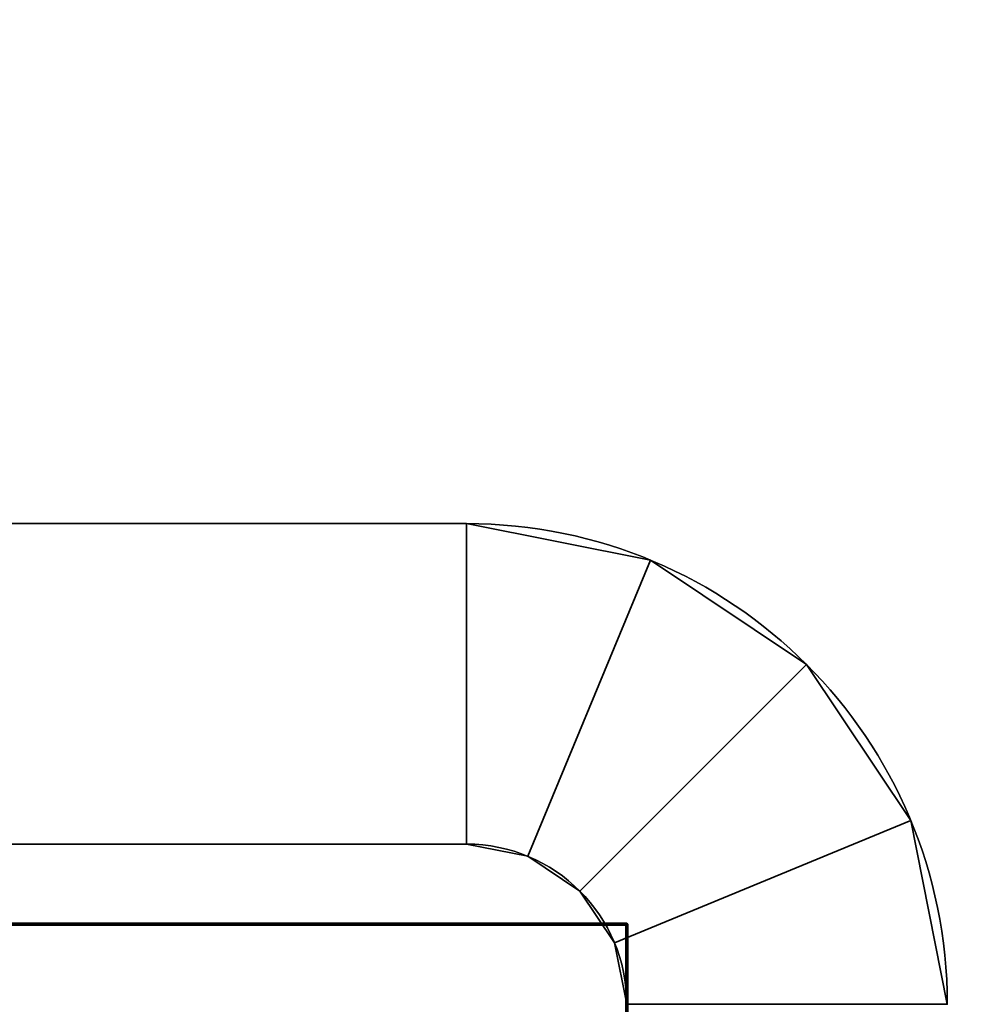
# Model space of a CAD drawing. Header units: millimetres. Extents: x -503 to 6703, y -110 to 249.
# Tile 868 of 1056: x 3429 to 3435, y -3 to 3. Entities that reach past the tile are written whole.
import ezdxf

# ---------------------------------------------------------------- set-up
doc = ezdxf.new("R2010")
doc.units = ezdxf.units.MM
doc.layers.add('151', color=7, linetype='Continuous', true_color=0xffffff)

# ---------------------------------------------------------------- blocks, each defined once
blk = doc.blocks.new('UG_SURFACE_003')
at = {"layer": '151', "color": 252, "linetype": 'Continuous', "lineweight": 35}
for points in [[(3602.5, -9.3, 2212.25), (3602.5, 230.4, 2212.25), (2397.5, 230.4, 2212.25), (2397.5, -9.3, 2212.25)], [(2547.4999, -9.3, 2062.2499), (2547.4999, 230.4, 2062.2499), (3452.5001, 230.4, 2062.2499), (3452.5001, -9.3, 2062.2499)]]:
    blk.add_3dface(points, dxfattribs=at)
blk = doc.blocks.new('UG_SURFACE_288')
at = {"layer": '151', "color": 18, "linetype": 'Continuous', "lineweight": 70}
for points in [[(3414.5, -2.5, 344.25), (3432.4999, -2.5, 344.25), (3432.4999, -2.5, 309.25), (3414.5, -2.5, 309.25)], [(3414.5, -24.5, 309.25), (3414.5, -2.5, 309.25), (3432.4999, -2.5, 309.25), (3432.4999, -27.5, 309.25)], [(3432.4999, -27.5, 344.25), (3432.4999, -2.5, 344.25), (3414.5, -2.5, 344.25), (3414.5, -24.5, 344.25)], [(3432.4999, -2.5, 344.25), (3432.4999, -27.5, 344.25), (3432.4999, -27.5, 309.25), (3432.4999, -2.5, 309.25)]]:
    blk.add_3dface(points, dxfattribs=at)
blk = doc.blocks.new('UG_SURFACE_289')
at = {"layer": '151', "color": 252, "linetype": 'Continuous', "lineweight": 35}
for points in [[(3431.5, 0, 342.75), (3431.5, 0, 310.75), (3425, 0, 310.75), (3425, 0, 342.75)], [(3431.5, -2, 310.75), (3425, -2, 310.75), (3425, 0, 310.75), (3431.5, 0, 310.75)], [(3431.5, 0, 342.75), (3425, 0, 342.75), (3425, -2, 342.75), (3431.5, -2, 342.75)], [(3431.5, 0, 310.75), (3432.6479, -0.2284, 310.75), (3431.8826, -2.0761, 310.75), (3431.5, -2, 310.75)], [(3431.5, -2, 342.75), (3431.8826, -2.0761, 342.75), (3432.6479, -0.2284, 342.75), (3431.5, 0, 342.75)], [(3431.5, 0, 310.75), (3431.5, 0, 342.75), (3432.6479, -0.2284, 342.75), (3432.6479, -0.2284, 310.75)], [(3432.2071, -2.2929, 310.75), (3431.8826, -2.0761, 310.75), (3432.6479, -0.2284, 310.75), (3433.6214, -0.8787, 310.75)], [(3433.6214, -0.8787, 342.75), (3432.6479, -0.2284, 342.75), (3431.8826, -2.0761, 342.75), (3432.2071, -2.2929, 342.75)], [(3432.6479, -0.2284, 310.75), (3432.6479, -0.2284, 342.75), (3433.6214, -0.8787, 342.75), (3433.6214, -0.8787, 310.75)], [(3433.6214, -0.8787, 310.75), (3434.2716, -1.8519, 310.75), (3432.4238, -2.6173, 310.75), (3432.2071, -2.2929, 310.75)], [(3432.2071, -2.2929, 342.75), (3432.4238, -2.6173, 342.75), (3434.2716, -1.8519, 342.75), (3433.6214, -0.8787, 342.75)], [(3433.6214, -0.8787, 310.75), (3433.6214, -0.8787, 342.75), (3434.2716, -1.8519, 342.75), (3434.2716, -1.8519, 310.75)], [(3432.4999, -3, 310.75), (3432.4238, -2.6173, 310.75), (3434.2716, -1.8519, 310.75), (3434.5, -3, 310.75)], [(3434.5, -3, 342.75), (3434.2716, -1.8519, 342.75), (3432.4238, -2.6173, 342.75), (3432.4999, -3, 342.75)], [(3434.2716, -1.8519, 310.75), (3434.2716, -1.8519, 342.75), (3434.5, -3, 342.75), (3434.5, -3, 310.75)], [(3431.5, -2, 342.75), (3425, -2, 342.75), (3425, -2, 310.75), (3431.5, -2, 310.75)], [(3431.8826, -2.0761, 310.75), (3431.8826, -2.0761, 342.75), (3431.5, -2, 342.75), (3431.5, -2, 310.75)], [(3432.2071, -2.2929, 310.75), (3432.2071, -2.2929, 342.75), (3431.8826, -2.0761, 342.75), (3431.8826, -2.0761, 310.75)], [(3432.4238, -2.6173, 310.75), (3432.4238, -2.6173, 342.75), (3432.2071, -2.2929, 342.75), (3432.2071, -2.2929, 310.75)], [(3432.4999, -3, 310.75), (3432.4999, -3, 342.75), (3432.4238, -2.6173, 342.75), (3432.4238, -2.6173, 310.75)]]:
    blk.add_3dface(points, dxfattribs=at)
blk = doc.blocks.new('UG_SURFACE_294')
at = {"layer": '151', "color": 18, "linetype": 'Continuous', "lineweight": 70}
for points in [[(3414.5, -2.5, 1779.25), (3432.4999, -2.5, 1779.25), (3432.4999, -2.5, 1744.2501), (3414.5, -2.5, 1744.2501)], [(3414.5, -24.5, 1744.2501), (3414.5, -2.5, 1744.2501), (3432.4999, -2.5, 1744.2501), (3432.4999, -27.5, 1744.2501)], [(3432.4999, -27.5, 1779.25), (3432.4999, -2.5, 1779.25), (3414.5, -2.5, 1779.25), (3414.5, -24.5, 1779.25)], [(3432.4999, -2.5, 1779.25), (3432.4999, -27.5, 1779.25), (3432.4999, -27.5, 1744.2501), (3432.4999, -2.5, 1744.2501)]]:
    blk.add_3dface(points, dxfattribs=at)
blk = doc.blocks.new('UG_SURFACE_295')
at = {"layer": '151', "color": 252, "linetype": 'Continuous', "lineweight": 35}
for points in [[(3431.5, 0, 1777.75), (3431.5, 0, 1745.75), (3425, 0, 1745.75), (3425, 0, 1777.75)], [(3431.5, -2, 1745.75), (3425, -2, 1745.75), (3425, 0, 1745.75), (3431.5, 0, 1745.75)], [(3431.5, 0, 1777.75), (3425, 0, 1777.75), (3425, -2, 1777.75), (3431.5, -2, 1777.75)], [(3431.5, 0, 1745.75), (3432.6479, -0.2284, 1745.75), (3431.8826, -2.0761, 1745.75), (3431.5, -2, 1745.75)], [(3431.5, -2, 1777.75), (3431.8826, -2.0761, 1777.75), (3432.6479, -0.2284, 1777.75), (3431.5, 0, 1777.75)], [(3431.5, 0, 1745.75), (3431.5, 0, 1777.75), (3432.6479, -0.2284, 1777.75), (3432.6479, -0.2284, 1745.75)], [(3432.2071, -2.2929, 1745.75), (3431.8826, -2.0761, 1745.75), (3432.6479, -0.2284, 1745.75), (3433.6214, -0.8787, 1745.75)], [(3433.6214, -0.8787, 1777.75), (3432.6479, -0.2284, 1777.75), (3431.8826, -2.0761, 1777.75), (3432.2071, -2.2929, 1777.75)], [(3432.6479, -0.2284, 1745.75), (3432.6479, -0.2284, 1777.75), (3433.6214, -0.8787, 1777.75), (3433.6214, -0.8787, 1745.75)], [(3433.6214, -0.8787, 1745.75), (3434.2716, -1.8519, 1745.75), (3432.4238, -2.6173, 1745.75), (3432.2071, -2.2929, 1745.75)], [(3432.2071, -2.2929, 1777.75), (3432.4238, -2.6173, 1777.75), (3434.2716, -1.8519, 1777.75), (3433.6214, -0.8787, 1777.75)], [(3433.6214, -0.8787, 1745.75), (3433.6214, -0.8787, 1777.75), (3434.2716, -1.8519, 1777.75), (3434.2716, -1.8519, 1745.75)], [(3432.4999, -3, 1745.75), (3432.4238, -2.6173, 1745.75), (3434.2716, -1.8519, 1745.75), (3434.5, -3, 1745.75)], [(3434.5, -3, 1777.75), (3434.2716, -1.8519, 1777.75), (3432.4238, -2.6173, 1777.75), (3432.4999, -3, 1777.75)], [(3434.2716, -1.8519, 1745.75), (3434.2716, -1.8519, 1777.75), (3434.5, -3, 1777.75), (3434.5, -3, 1745.75)], [(3431.5, -2, 1777.75), (3425, -2, 1777.75), (3425, -2, 1745.75), (3431.5, -2, 1745.75)], [(3431.8826, -2.0761, 1745.75), (3431.8826, -2.0761, 1777.75), (3431.5, -2, 1777.75), (3431.5, -2, 1745.75)], [(3432.2071, -2.2929, 1745.75), (3432.2071, -2.2929, 1777.75), (3431.8826, -2.0761, 1777.75), (3431.8826, -2.0761, 1745.75)], [(3432.4238, -2.6173, 1745.75), (3432.4238, -2.6173, 1777.75), (3432.2071, -2.2929, 1777.75), (3432.2071, -2.2929, 1745.75)], [(3432.4999, -3, 1745.75), (3432.4999, -3, 1777.75), (3432.4238, -2.6173, 1777.75), (3432.4238, -2.6173, 1745.75)]]:
    blk.add_3dface(points, dxfattribs=at)
blk = doc.blocks.new('UG_SURFACE_300')
at = {"layer": '151', "color": 18, "linetype": 'Continuous', "lineweight": 70}
for points in [[(3414.5, -2.5, 1529.25), (3432.4999, -2.5, 1529.25), (3432.4999, -2.5, 1494.2501), (3414.5, -2.5, 1494.2501)], [(3414.5, -24.5, 1494.2501), (3414.5, -2.5, 1494.2501), (3432.4999, -2.5, 1494.2501), (3432.4999, -27.5, 1494.2501)], [(3432.4999, -27.5, 1529.25), (3432.4999, -2.5, 1529.25), (3414.5, -2.5, 1529.25), (3414.5, -24.5, 1529.25)], [(3432.4999, -2.5, 1529.25), (3432.4999, -27.5, 1529.25), (3432.4999, -27.5, 1494.2501), (3432.4999, -2.5, 1494.2501)]]:
    blk.add_3dface(points, dxfattribs=at)
blk = doc.blocks.new('UG_SURFACE_301')
at = {"layer": '151', "color": 252, "linetype": 'Continuous', "lineweight": 35}
for points in [[(3431.5, 0, 1527.75), (3431.5, 0, 1495.75), (3425, 0, 1495.75), (3425, 0, 1527.75)], [(3431.5, -2, 1495.75), (3425, -2, 1495.75), (3425, 0, 1495.75), (3431.5, 0, 1495.75)], [(3431.5, 0, 1527.75), (3425, 0, 1527.75), (3425, -2, 1527.75), (3431.5, -2, 1527.75)], [(3431.5, 0, 1495.75), (3432.6479, -0.2284, 1495.75), (3431.8826, -2.0761, 1495.75), (3431.5, -2, 1495.75)], [(3431.5, -2, 1527.75), (3431.8826, -2.0761, 1527.75), (3432.6479, -0.2284, 1527.75), (3431.5, 0, 1527.75)], [(3431.5, 0, 1495.75), (3431.5, 0, 1527.75), (3432.6479, -0.2284, 1527.75), (3432.6479, -0.2284, 1495.75)], [(3432.2071, -2.2929, 1495.75), (3431.8826, -2.0761, 1495.75), (3432.6479, -0.2284, 1495.75), (3433.6214, -0.8787, 1495.75)], [(3433.6214, -0.8787, 1527.75), (3432.6479, -0.2284, 1527.75), (3431.8826, -2.0761, 1527.75), (3432.2071, -2.2929, 1527.75)], [(3432.6479, -0.2284, 1495.75), (3432.6479, -0.2284, 1527.75), (3433.6214, -0.8787, 1527.75), (3433.6214, -0.8787, 1495.75)], [(3433.6214, -0.8787, 1495.75), (3434.2716, -1.8519, 1495.75), (3432.4238, -2.6173, 1495.75), (3432.2071, -2.2929, 1495.75)], [(3432.2071, -2.2929, 1527.75), (3432.4238, -2.6173, 1527.75), (3434.2716, -1.8519, 1527.75), (3433.6214, -0.8787, 1527.75)], [(3433.6214, -0.8787, 1495.75), (3433.6214, -0.8787, 1527.75), (3434.2716, -1.8519, 1527.75), (3434.2716, -1.8519, 1495.75)], [(3432.4999, -3, 1495.75), (3432.4238, -2.6173, 1495.75), (3434.2716, -1.8519, 1495.75), (3434.5, -3, 1495.75)], [(3434.5, -3, 1527.75), (3434.2716, -1.8519, 1527.75), (3432.4238, -2.6173, 1527.75), (3432.4999, -3, 1527.75)], [(3434.2716, -1.8519, 1495.75), (3434.2716, -1.8519, 1527.75), (3434.5, -3, 1527.75), (3434.5, -3, 1495.75)], [(3431.5, -2, 1527.75), (3425, -2, 1527.75), (3425, -2, 1495.75), (3431.5, -2, 1495.75)], [(3431.8826, -2.0761, 1495.75), (3431.8826, -2.0761, 1527.75), (3431.5, -2, 1527.75), (3431.5, -2, 1495.75)], [(3432.2071, -2.2929, 1495.75), (3432.2071, -2.2929, 1527.75), (3431.8826, -2.0761, 1527.75), (3431.8826, -2.0761, 1495.75)], [(3432.4238, -2.6173, 1495.75), (3432.4238, -2.6173, 1527.75), (3432.2071, -2.2929, 1527.75), (3432.2071, -2.2929, 1495.75)], [(3432.4999, -3, 1495.75), (3432.4999, -3, 1527.75), (3432.4238, -2.6173, 1527.75), (3432.4238, -2.6173, 1495.75)]]:
    blk.add_3dface(points, dxfattribs=at)

msp = doc.modelspace()

# ---------------------------------------------------------------- linework, layer by layer
at = {"layer": '151', "color": 251, "linetype": 'Continuous', "lineweight": -3, "true_color": 0x636466}
for p, q in [((3431.5, 0, 310.75), (3425, 0, 310.75)), ((3425, 0, 342.75), (3431.5, 0, 342.75)), ((3431.5, 0, 1745.75), (3425, 0, 1745.75)), ((3425, 0, 1777.75), (3431.5, 0, 1777.75)), ((3431.5, 0, 1495.75), (3425, 0, 1495.75)), ((3425, 0, 1527.75), (3431.5, 0, 1527.75)), ((3431.5, 0, 342.75), (3431.5, 0, 310.75)), ((3431.5, 0, 1777.75), (3431.5, 0, 1745.75)), ((3431.5, 0, 1527.75), (3431.5, 0, 1495.75)), ((3431.5, -2, 310.75), (3425, -2, 310.75)), ((3425, -2, 342.75), (3431.5, -2, 342.75)), ((3425, -2, 1777.75), (3431.5, -2, 1777.75)), ((3431.5, -2, 1745.75), (3425, -2, 1745.75)), ((3431.5, -2, 1495.75), (3425, -2, 1495.75)), ((3425, -2, 1527.75), (3431.5, -2, 1527.75)), ((3431.5, -2, 342.75), (3431.5, -2, 310.75)), ((3431.5, -2, 1777.75), (3431.5, -2, 1745.75)), ((3431.5, -2, 1527.75), (3431.5, -2, 1495.75)), ((3414.5, -2.5, 309.25), (3432.5, -2.5, 309.25)), ((3432.5, -2.5, 344.25), (3414.5, -2.5, 344.25)), ((3414.5, -2.5, 1744.25), (3432.5, -2.5, 1744.25)), ((3432.5, -2.5, 1779.25), (3414.5, -2.5, 1779.25)), ((3414.5, -2.5, 1494.25), (3432.5, -2.5, 1494.25)), ((3432.5, -2.5, 1529.25), (3414.5, -2.5, 1529.25)), ((3432.5, -27.5, 344.25), (3432.5, -2.5, 344.25)), ((3432.5, -2.5, 309.25), (3432.5, -2.5, 344.25)), ((3432.5, -27.5, 309.25), (3432.5, -2.5, 309.25)), ((3432.5, -27.5, 1744.25), (3432.5, -2.5, 1744.25)), ((3432.5, -2.5, 1744.25), (3432.5, -2.5, 1779.25)), ((3432.5, -27.5, 1779.25), (3432.5, -2.5, 1779.25)), ((3432.5, -27.5, 1529.25), (3432.5, -2.5, 1529.25)), ((3432.5, -2.5, 1494.25), (3432.5, -2.5, 1529.25)), ((3432.5, -27.5, 1494.25), (3432.5, -2.5, 1494.25))]:
    msp.add_line(p, q, dxfattribs=at)
for centre, radius in [((3431.5, -3, 342.75), 3), ((3431.5, -3, 1777.75), 3), ((3431.5, -3, 1527.75), 3), ((3431.5, -3, 342.75), 1), ((3431.5, -3, 1777.75), 1), ((3431.5, -3, 1527.75), 1)]:
    msp.add_arc(centre, radius, 0, 90, dxfattribs=at)
at = {"layer": '151', "color": 251, "linetype": 'Continuous', "lineweight": -3, "true_color": 0x636466, "extrusion": (0, 0, -1)}
for centre, radius in [((-3431.5, -3, -310.75), 3), ((-3431.5, -3, -1745.75), 3), ((-3431.5, -3, -1495.75), 3), ((-3431.5, -3, -310.75), 1), ((-3431.5, -3, -1745.75), 1), ((-3431.5, -3, -1495.75), 1)]:
    msp.add_arc(centre, radius, 90, 180, dxfattribs=at)

# ---------------------------------------------------------------- block references
at = {"layer": '151', "color": 251, "linetype": 'Continuous', "lineweight": -3, "true_color": 0x636466}
for name in ['UG_SURFACE_003', 'UG_SURFACE_289', 'UG_SURFACE_295', 'UG_SURFACE_301', 'UG_SURFACE_288', 'UG_SURFACE_294', 'UG_SURFACE_300']:
    msp.add_blockref(name, (0, 0), dxfattribs=at)

doc.saveas('drawing.dxf')
